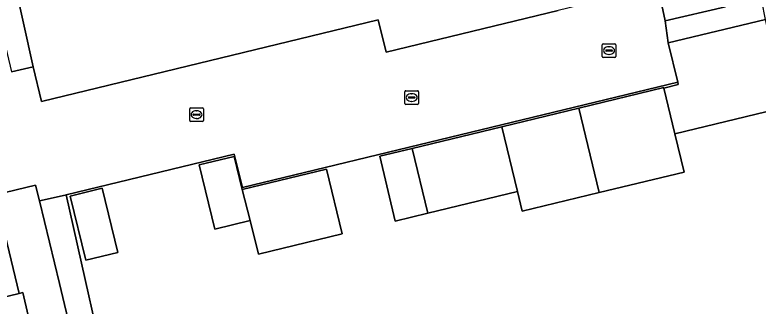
# Model space of a CAD drawing. Extents: x 157793 to 159380, y 380877 to 382313.
# Drawn here: x 158791 to 158845.4, y 381278.4 to 381299.7 of the extents above; entities that cross this region are included whole.
import ezdxf

# ---------------------------------------------------------------- set-up
doc = ezdxf.new("R2010")
doc.units = 0
for name, color, linetype in [('IMGEO_Erf', 7, 'Continuous'), ('IMGEO_Groenvoorziening', 7, 'Continuous'), ('IMGEO_Kolk', 7, 'Continuous'), ('IMGEO_Pand', 7, 'Continuous'), ('IMGEO_Rijbaan_lokaal_open', 7, 'Continuous'), ('IMGEO_Voetpad_open', 7, 'Continuous')]:
    doc.layers.add(name, color=color, linetype=linetype)

msp = doc.modelspace()

# ---------------------------------------------------------------- linework, layer by layer
at = {"layer": 'IMGEO_Erf'}
for points in [[(158789.472, 381308.894), (158792.376, 381295.882), (158792.989, 381293.347), (158817.628, 381299.302), (158818.196, 381296.951), (158830.799, 381299.997)], [(158851.122, 381277.783), (158847.502, 381292.957), (158839.33, 381290.983), (158840.007, 381288.181), (158833.787, 381286.679), (158828.17, 381285.322), (158827.821, 381286.764), (158821.251, 381285.177), (158818.876, 381284.603), (158817.733, 381289.337), (158820.108, 381289.911), (158826.676, 381291.497), (158832.307, 381292.858), (158838.515, 381294.357), (158838.525, 381294.317), (158839.581, 381294.572), (158839.54, 381294.743), (158807.684, 381287.045), (158807.095, 381289.479), (158794.8, 381286.508), (158796.458, 381279.131), (158799.959, 381263.549)], [(158773.049, 381243.767), (158794.34, 381248.968), (158795.262, 381249.193), (158795.078, 381250), (158793.653, 381256.246), (158796.627, 381256.924), (158799.599, 381257.602), (158797.796, 381265.968), (158795.204, 381265.374), (158794.302, 381269.314), (158793.29, 381273.733), (158795.689, 381274.283), (158795.19, 381276.348), (158792.469, 381275.691), (158791.624, 381279.381), (158791.35, 381279.315), (158788.4, 381278.602)]]:
    msp.add_lwpolyline(points, dxfattribs=at)
for points in [[(158808.247, 381284.635), (158805.663, 381284.01), (158804.525, 381288.707), (158807.077, 381289.323), (158807.679, 381286.909), (158813.831, 381288.395), (158814.981, 381283.662), (158808.856, 381282.183)], [(158798.567, 381282.297), (158796.223, 381281.731), (158795.088, 381286.427), (158797.428, 381286.993)]]:
    msp.add_lwpolyline(points, close=True, dxfattribs=at)
at = {"layer": 'IMGEO_Groenvoorziening'}
msp.add_lwpolyline([(158843.029, 381300.268), (158830.931, 381328.954), (158829.331, 381328.83), (158836.61, 381301.223), (158838.122, 381301.561), (158838.628, 381299.225)], close=True, dxfattribs=at)
at = {"layer": 'IMGEO_Kolk'}
for p, q in [((158834.014, 381296.636), (158834.014, 381297.488)), ((158834.089, 381297.562), (158834.941, 381297.562)), ((158835.015, 381297.488), (158835.015, 381296.636)), ((158834.273, 381297.056), (158834.273, 381297.068)), ((158834.711, 381297.019), (158834.313, 381297.019)), ((158834.316, 381297.105), (158834.714, 381297.105)), ((158834.502, 381297.342), (158834.527, 381297.342)), ((158834.757, 381297.068), (158834.757, 381297.056)), ((158834.941, 381296.562), (158834.089, 381296.562)), ((158834.525, 381296.782), (158834.5, 381296.782)), ((158819.576, 381293.202), (158819.576, 381294.054)), ((158819.651, 381294.128), (158820.503, 381294.128)), ((158819.878, 381293.671), (158820.276, 381293.671)), ((158820.064, 381293.908), (158820.089, 381293.908)), ((158820.577, 381294.054), (158820.577, 381293.202)), ((158820.503, 381293.128), (158819.651, 381293.128)), ((158819.835, 381293.622), (158819.835, 381293.634)), ((158820.273, 381293.585), (158819.875, 381293.585)), ((158820.087, 381293.348), (158820.062, 381293.348)), ((158820.319, 381293.634), (158820.319, 381293.622)), ((158803.831, 381291.952), (158803.831, 381292.804)), ((158803.906, 381292.878), (158804.758, 381292.878)), ((158804.319, 381292.658), (158804.344, 381292.658)), ((158804.832, 381292.804), (158804.832, 381291.952)), ((158804.09, 381292.372), (158804.09, 381292.384)), ((158804.528, 381292.335), (158804.13, 381292.335)), ((158804.133, 381292.421), (158804.531, 381292.421)), ((158804.342, 381292.098), (158804.317, 381292.098)), ((158804.574, 381292.384), (158804.574, 381292.372)), ((158804.758, 381291.878), (158803.906, 381291.878))]:
    msp.add_line(p, q, dxfattribs=at)
for points in [[(158834.014, 381296.636), (158834.014, 381297.488)], [(158834.089, 381297.562), (158834.941, 381297.562)], [(158835.015, 381297.488), (158835.015, 381296.636)], [(158834.941, 381296.562), (158834.089, 381296.562)], [(158819.576, 381293.202), (158819.576, 381294.054)], [(158819.651, 381294.128), (158820.503, 381294.128)], [(158820.577, 381294.054), (158820.577, 381293.202)], [(158820.503, 381293.128), (158819.651, 381293.128)], [(158803.831, 381291.952), (158803.831, 381292.804)], [(158803.906, 381292.878), (158804.758, 381292.878)], [(158804.832, 381292.804), (158804.832, 381291.952)], [(158804.758, 381291.878), (158803.906, 381291.878)]]:
    msp.add_lwpolyline(points, dxfattribs=at)
for centre, radius, start, end in [((158834.091, 381297.486), 0.0765, 91.552, 178.448), ((158834.091, 381297.486), 0.0765, 91.552, 178.448), ((158834.939, 381297.486), 0.0765, 1.552, 88.448), ((158834.939, 381297.486), 0.0765, 1.552, 88.448), ((158834.313, 381297.065), 0.0403, 85.8775, 175.7526), ((158834.31, 381297.055), 0.0366, 178.938, 274.7102), ((158834.714, 381297.062), 0.043, 264.8664, 352.4533), ((158834.718, 381297.067), 0.0386, 1.7309, 96.639), ((158834.091, 381296.638), 0.0765, 181.552, 268.448), ((158834.091, 381296.638), 0.0765, 181.552, 268.448), ((158834.939, 381296.638), 0.0765, 271.552, 358.448), ((158834.939, 381296.638), 0.0765, 271.552, 358.448), ((158819.653, 381294.052), 0.0765, 91.552, 178.448), ((158819.653, 381294.052), 0.0765, 91.552, 178.448), ((158819.875, 381293.631), 0.0403, 85.8775, 175.7526), ((158820.28, 381293.633), 0.0386, 1.7309, 96.639), ((158820.501, 381294.052), 0.0765, 1.552, 88.448), ((158820.501, 381294.052), 0.0765, 1.552, 88.448), ((158819.653, 381293.204), 0.0765, 181.552, 268.448), ((158819.653, 381293.204), 0.0765, 181.552, 268.448), ((158819.872, 381293.621), 0.0366, 178.938, 274.7102), ((158820.276, 381293.628), 0.043, 264.8664, 352.4533), ((158820.501, 381293.204), 0.0765, 271.552, 358.448), ((158820.501, 381293.204), 0.0765, 271.552, 358.448), ((158803.908, 381292.802), 0.0765, 91.552, 178.448), ((158803.908, 381292.802), 0.0765, 91.552, 178.448), ((158804.756, 381292.802), 0.0765, 1.552, 88.448), ((158804.756, 381292.802), 0.0765, 1.552, 88.448), ((158804.13, 381292.381), 0.0403, 85.8775, 175.7526), ((158804.127, 381292.371), 0.0366, 178.938, 274.7102), ((158804.531, 381292.378), 0.043, 264.8664, 352.4533), ((158804.535, 381292.383), 0.0386, 1.7309, 96.639), ((158803.908, 381291.954), 0.0765, 181.552, 268.448), ((158803.908, 381291.954), 0.0765, 181.552, 268.448), ((158804.756, 381291.954), 0.0765, 271.552, 358.448), ((158804.756, 381291.954), 0.0765, 271.552, 358.448)]:
    msp.add_arc(centre, radius, start, end, dxfattribs=at)
for centre, major_axis, ratio, start_param, end_param in [((158834.501, 381297.062), (-0.387, 0.002), 0.722429, 4.712389, 7.853982), ((158834.526, 381297.062), (-0.39, 0.002), 0.717154, 1.570796, 4.712389), ((158820.063, 381293.628), (-0.387, 0.002), 0.722429, 4.712389, 7.853982), ((158820.088, 381293.628), (-0.39, 0.002), 0.717154, 1.570796, 4.712389), ((158804.318, 381292.378), (-0.387, 0.002), 0.722429, 4.712389, 7.853982), ((158804.343, 381292.378), (-0.39, 0.002), 0.717154, 1.570796, 4.712389)]:
    msp.add_ellipse(centre, major_axis=major_axis, ratio=ratio, start_param=start_param, end_param=end_param, dxfattribs=at)
at = {"layer": 'IMGEO_Pand'}
for points in [[(158846.677, 381296.371), (158846.015, 381299.112), (158845.959, 381299.343), (158838.844, 381297.624), (158839.54, 381294.743), (158839.581, 381294.572), (158838.525, 381294.317), (158839.33, 381290.983), (158847.502, 381292.957)], [(158838.525, 381294.317), (158838.515, 381294.357), (158832.307, 381292.858), (158833.787, 381286.679), (158840.007, 381288.181), (158839.33, 381290.983)], [(158832.307, 381292.858), (158826.676, 381291.497), (158827.821, 381286.764), (158828.17, 381285.322), (158833.787, 381286.679)], [(158826.676, 381291.497), (158820.108, 381289.911), (158821.251, 381285.177), (158827.821, 381286.764)], [(158820.108, 381289.911), (158817.733, 381289.337), (158818.876, 381284.603), (158821.251, 381285.177)], [(158807.679, 381286.909), (158807.077, 381289.323), (158804.525, 381288.707), (158805.663, 381284.01), (158808.247, 381284.635)], [(158807.679, 381286.909), (158808.247, 381284.635), (158808.856, 381282.183), (158814.981, 381283.662), (158813.831, 381288.395)], [(158792.835, 381286.089), (158792.562, 381287.221), (158789.61, 381286.508), (158791.35, 381279.315), (158791.624, 381279.381), (158792.469, 381275.691), (158795.19, 381276.348), (158794.3, 381280.028)], [(158798.567, 381282.297), (158797.428, 381286.993), (158795.088, 381286.427), (158796.223, 381281.731)], [(158789.61, 381286.508), (158787.078, 381285.896), (158786.662, 381285.795), (158788.4, 381278.602), (158791.35, 381279.315)]]:
    msp.add_lwpolyline(points, close=True, dxfattribs=at)
at = {"layer": 'IMGEO_Rijbaan_lokaal_open'}
msp.add_lwpolyline([(158789.61, 381286.508), (158792.562, 381287.221), (158792.835, 381286.089), (158794.71, 381286.486), (158794.8, 381286.508), (158807.095, 381289.479), (158807.684, 381287.045), (158839.54, 381294.743), (158838.844, 381297.624), (158838.628, 381299.225), (158838.122, 381301.561), (158836.61, 381301.223), (158835.05, 381300.874), (158833.81, 381300.724), (158830.799, 381299.997), (158818.196, 381296.951), (158817.628, 381299.302), (158792.989, 381293.347), (158792.376, 381295.882), (158790.798, 381295.518)], dxfattribs=at)
at = {"layer": 'IMGEO_Voetpad_open'}
for points in [[(158789.472, 381308.894), (158788.606, 381312.477), (158787.432, 381317.337), (158786.81, 381319.749), (158784.986, 381319.384), (158786.657, 381312.472), (158786.72, 381312.211), (158787.376, 381309.268), (158787.457, 381308.922), (158788.076, 381306.266), (158788.558, 381304.201), (158788.612, 381304.039), (158789.076, 381302.641), (158790.798, 381295.518), (158792.376, 381295.882)], [(158845.959, 381299.343), (158845.701, 381300.708), (158845.666, 381300.893), (158843.029, 381300.268), (158838.628, 381299.225), (158838.844, 381297.624)], [(158796.458, 381279.131), (158794.8, 381286.508), (158794.71, 381286.486), (158792.835, 381286.089), (158794.3, 381280.028), (158795.19, 381276.348), (158795.689, 381274.283), (158795.882, 381274.327), (158796.897, 381269.891), (158797.796, 381265.968), (158799.599, 381257.602), (158801.021, 381251.367), (158802.796, 381251.794), (158802.018, 381255.026), (158800.844, 381259.887), (158799.959, 381263.549)]]:
    msp.add_lwpolyline(points, close=True, dxfattribs=at)

doc.saveas('drawing.dxf')
